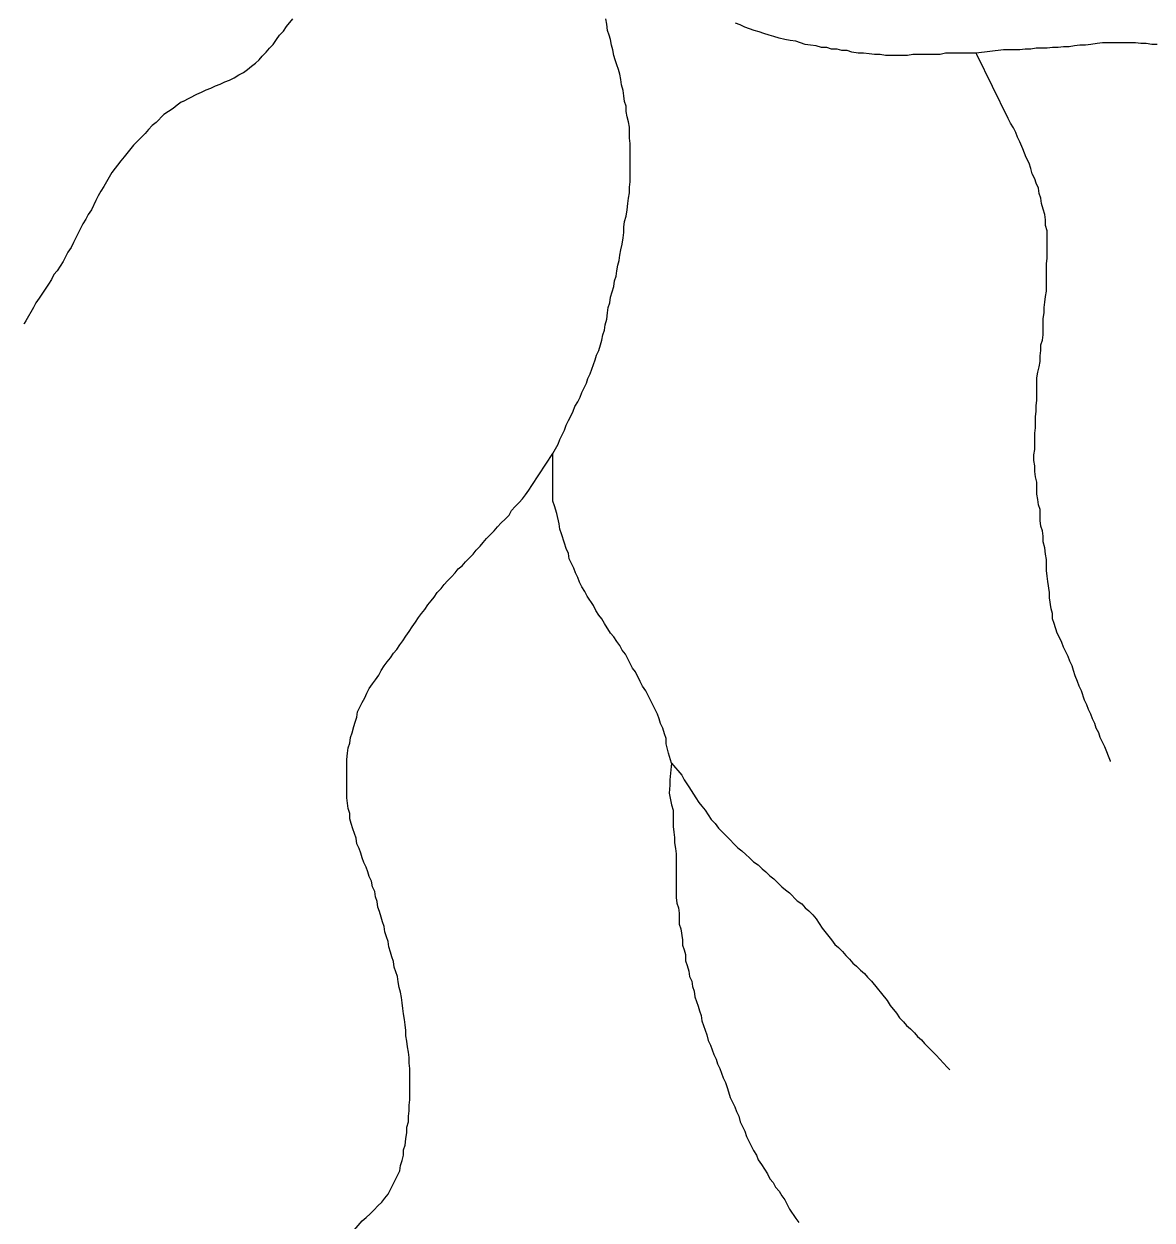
# Model space of a CAD drawing. Extents: x 652.3 to 678, y 7316.9 to 7344.9.
# Drawn here: x 661.153 to 662.302, y 7331.611 to 7332.83 of the extents above; entities that cross this region are included whole.
import ezdxf

# ---------------------------------------------------------------- set-up
doc = ezdxf.new("R2010")
doc.units = 0
doc.header["$LTSCALE"] = 0.032
doc.layers.add('7', color=7, linetype='Continuous', lineweight=25)

msp = doc.modelspace()

# ---------------------------------------------------------------- linework, layer by layer
at = {"layer": '7'}
for points in [[(661.3145, 7332.7512), (661.3288, 7332.7584), (661.3336, 7332.7607), (661.3383, 7332.7631), (661.3431, 7332.7647), (661.3479, 7332.7671), (661.3527, 7332.7687), (661.3574, 7332.7711), (661.3622, 7332.7727), (661.367, 7332.7751), (661.3718, 7332.7783), (661.3765, 7332.7806), (661.3805, 7332.7838), (661.3845, 7332.787), (661.3885, 7332.7902), (661.3924, 7332.7934), (661.3956, 7332.7973), (661.3996, 7332.8013), (661.4028, 7332.8053), (661.4068, 7332.8093), (661.4099, 7332.8141), (661.4131, 7332.8188), (661.4171, 7332.8228), (661.4203, 7332.8276), (661.4267, 7332.8355)], [(661.7704, 7332.6748), (661.7704, 7332.6804), (661.7704, 7332.686), (661.7704, 7332.6915), (661.7704, 7332.6971), (661.7704, 7332.7027), (661.7704, 7332.7082), (661.7696, 7332.7138), (661.7696, 7332.7194), (661.7696, 7332.7249), (661.7688, 7332.7305), (661.7672, 7332.7353), (661.7664, 7332.7409), (661.7664, 7332.7464), (661.7648, 7332.7512), (661.764, 7332.7568), (661.7632, 7332.7623), (661.7616, 7332.7679), (661.7608, 7332.7735), (661.76, 7332.779), (661.7585, 7332.7838), (661.7569, 7332.7886), (661.7553, 7332.7934), (661.7537, 7332.7981), (661.7529, 7332.8037), (661.7513, 7332.8085), (661.7505, 7332.8141), (661.7489, 7332.8188), (661.7473, 7332.8236), (661.7465, 7332.83), (661.7457, 7332.8355)], [(661.9065, 7332.8204), (661.9017, 7332.822), (661.8969, 7332.8236), (661.8921, 7332.8252), (661.8874, 7332.8268), (661.8826, 7332.8292), (661.8778, 7332.8308)], [(662.1229, 7332.8005), (662.1086, 7332.8005), (662.103, 7332.8005), (662.0974, 7332.8005), (662.0918, 7332.8005), (662.0863, 7332.7989), (662.0807, 7332.7989), (662.0751, 7332.7989), (662.0696, 7332.7989), (662.064, 7332.7989), (662.0584, 7332.7989), (662.0529, 7332.7981), (662.0473, 7332.7981), (662.0417, 7332.7981), (662.0362, 7332.7981), (662.0306, 7332.7981), (662.025, 7332.7989), (662.0194, 7332.7989), (662.0139, 7332.7997), (662.0083, 7332.8005), (662.0027, 7332.8005), (661.9964, 7332.8013), (661.9916, 7332.8029), (661.986, 7332.8029), (661.9812, 7332.8045), (661.9757, 7332.8045), (661.9709, 7332.8061), (661.9653, 7332.8061), (661.9598, 7332.8077), (661.9542, 7332.8085), (661.9486, 7332.8093), (661.9439, 7332.8109), (661.9391, 7332.8125), (661.9335, 7332.8133), (661.9279, 7332.8141), (661.9224, 7332.8157), (661.9168, 7332.8172), (661.912, 7332.8188), (661.9065, 7332.8204)], [(662.3075, 7332.8093), (662.3019, 7332.8093), (662.2963, 7332.8101), (662.2908, 7332.8101), (662.2852, 7332.8109), (662.2796, 7332.8109), (662.2741, 7332.8109), (662.2685, 7332.8109), (662.2629, 7332.8109), (662.2574, 7332.8109), (662.2518, 7332.8109), (662.2462, 7332.8101), (662.2398, 7332.8093), (662.2343, 7332.8085), (662.2287, 7332.8085), (662.2231, 7332.8077), (662.2176, 7332.8069), (662.212, 7332.8069), (662.2064, 7332.8061), (662.2009, 7332.8061), (662.1953, 7332.8053), (662.1897, 7332.8053), (662.1841, 7332.8053), (662.1786, 7332.8045), (662.173, 7332.8045), (662.1674, 7332.8037), (662.1619, 7332.8037), (662.1507, 7332.8037), (662.1229, 7332.8005)], [(662.2599, 7332.0785), (662.2597, 7332.0788), (662.2542, 7332.0932), (662.2518, 7332.0979), (662.2494, 7332.1027), (662.2478, 7332.1075), (662.2454, 7332.1123), (662.2438, 7332.117), (662.2414, 7332.1218), (662.2398, 7332.1266), (662.2375, 7332.1314), (662.2359, 7332.1361), (662.2335, 7332.1409), (662.2303, 7332.1505), (662.2279, 7332.1552), (662.2263, 7332.16), (662.2239, 7332.1656), (662.2223, 7332.1711), (662.2208, 7332.1759), (662.2184, 7332.1807), (662.2168, 7332.1855), (662.212, 7332.195), (662.2104, 7332.1998), (662.208, 7332.2046), (662.2056, 7332.2093), (662.2025, 7332.2189), (662.2009, 7332.2237), (662.2009, 7332.2292), (662.1993, 7332.234), (662.1977, 7332.2451), (662.1977, 7332.2507), (662.1961, 7332.2619), (662.1953, 7332.2674), (662.1945, 7332.273), (662.1945, 7332.2841), (662.1937, 7332.2897), (662.1929, 7332.2961), (662.1913, 7332.3024), (662.1913, 7332.308), (662.1905, 7332.3136), (662.1889, 7332.3183), (662.1881, 7332.3239), (662.1881, 7332.3351), (662.1865, 7332.3398), (662.1857, 7332.3454), (662.1849, 7332.351), (662.1849, 7332.3629), (662.1834, 7332.3685), (662.1826, 7332.374), (662.1826, 7332.3796), (662.1818, 7332.3852), (662.1818, 7332.3908), (662.1826, 7332.3963), (662.1826, 7332.413), (662.1834, 7332.4186), (662.1834, 7332.4297), (662.1841, 7332.4353), (662.1841, 7332.4409), (662.1849, 7332.4465), (662.1849, 7332.4695), (662.1857, 7332.4751), (662.1873, 7332.4807), (662.1881, 7332.4862), (662.1881, 7332.4918), (662.1889, 7332.4974), (662.1889, 7332.5029), (662.1905, 7332.5077), (662.1913, 7332.5133), (662.1913, 7332.53), (662.1921, 7332.5356), (662.1921, 7332.5411), (662.1929, 7332.5467), (662.1937, 7332.5523), (662.1945, 7332.5578), (662.1945, 7332.5857), (662.1953, 7332.5913), (662.1953, 7332.6191), (662.1937, 7332.6247), (662.1937, 7332.6303), (662.1929, 7332.6358), (662.1913, 7332.6414), (662.1897, 7332.647), (662.1889, 7332.6525), (662.1873, 7332.6573), (662.1865, 7332.6629), (662.1841, 7332.6677), (662.1826, 7332.6724), (662.1802, 7332.6772), (662.1786, 7332.6828), (662.177, 7332.6883), (662.1738, 7332.6939), (662.1706, 7332.7027), (662.1674, 7332.7098), (662.1651, 7332.7146), (662.1635, 7332.7194), (662.1611, 7332.7241), (662.1579, 7332.7289), (662.1555, 7332.7337), (662.1237, 7332.7989), (662.1229, 7332.8005)], [(661.3145, 7332.7512), (661.3129, 7332.7504), (661.3089, 7332.7472), (661.3049, 7332.744), (661.3001, 7332.7409), (661.2954, 7332.7377), (661.2874, 7332.7297), (661.2834, 7332.7265), (661.2795, 7332.7226), (661.2763, 7332.7186), (661.2643, 7332.7066), (661.2548, 7332.6947), (661.2516, 7332.6907), (661.2421, 7332.6788), (661.2381, 7332.6716), (661.2341, 7332.6645), (661.2309, 7332.6597), (661.2285, 7332.6549), (661.2261, 7332.6501), (661.2214, 7332.6406), (661.2182, 7332.6358), (661.2158, 7332.6311), (661.2126, 7332.6263), (661.2055, 7332.612), (661.2031, 7332.6072), (661.2007, 7332.6024), (661.1975, 7332.5976), (661.1951, 7332.5929), (661.1927, 7332.5881), (661.1864, 7332.5785), (661.1832, 7332.5746), (661.1808, 7332.5698), (661.1776, 7332.565), (661.1681, 7332.5507), (661.1649, 7332.5459), (661.1625, 7332.5411), (661.1545, 7332.5276), (661.1529, 7332.5249), (661.1527, 7332.5245)], [(661.6916, 7332.3923), (661.6972, 7332.4019), (661.6988, 7332.4067), (661.7012, 7332.4114), (661.7036, 7332.4162), (661.7051, 7332.421), (661.7075, 7332.4258), (661.7099, 7332.4305), (661.7123, 7332.4353), (661.7139, 7332.4401), (661.7171, 7332.4449), (661.7195, 7332.4496), (661.7211, 7332.4544), (661.7234, 7332.4592), (661.7258, 7332.464), (661.7274, 7332.4687), (661.7298, 7332.4735), (661.7314, 7332.4783), (661.733, 7332.4831), (661.7346, 7332.4878), (661.7362, 7332.4926), (661.7386, 7332.4974), (661.7402, 7332.5029), (661.7417, 7332.5077), (661.7425, 7332.5133), (661.7441, 7332.5181), (661.7449, 7332.5236), (661.7465, 7332.5292), (661.7473, 7332.5356), (661.7481, 7332.5411), (661.7497, 7332.5459), (661.7505, 7332.5515), (661.7521, 7332.5571), (661.7537, 7332.5626), (661.7545, 7332.5682), (661.7561, 7332.573), (661.7569, 7332.5785), (661.7577, 7332.5841), (661.7593, 7332.5889), (661.76, 7332.5944), (661.7608, 7332.6), (661.7624, 7332.6056), (661.7632, 7332.612), (661.764, 7332.6175), (661.764, 7332.6231), (661.7648, 7332.6287), (661.7664, 7332.6342), (661.7672, 7332.6406), (661.768, 7332.647), (661.7688, 7332.6525), (661.7696, 7332.6581), (661.7696, 7332.6637), (661.7704, 7332.6692), (661.7704, 7332.6748)], [(661.5142, 7332.1664), (661.5166, 7332.1711), (661.5197, 7332.1759), (661.5229, 7332.1799), (661.5261, 7332.1839), (661.5293, 7332.1886), (661.5325, 7332.1926), (661.5357, 7332.1974), (661.5388, 7332.2014), (661.542, 7332.2062), (661.5452, 7332.2109), (661.5484, 7332.2157), (661.5516, 7332.2205), (661.5548, 7332.2252), (661.5579, 7332.2292), (661.5611, 7332.2332), (661.5643, 7332.238), (661.5675, 7332.242), (661.5707, 7332.2459), (661.5739, 7332.2507), (661.5778, 7332.2547), (661.581, 7332.2587), (661.5842, 7332.2626), (661.5882, 7332.2666), (661.5922, 7332.2706), (661.5953, 7332.2746), (661.5993, 7332.2778), (661.6025, 7332.2817), (661.6065, 7332.2857), (661.6105, 7332.2897), (661.6136, 7332.2937), (661.6176, 7332.2977), (661.6208, 7332.3016), (661.624, 7332.3056), (661.628, 7332.3096), (661.6319, 7332.3136), (661.6351, 7332.3175), (661.6391, 7332.3215), (661.6431, 7332.3255), (661.6471, 7332.3295), (661.6494, 7332.3343), (661.6534, 7332.3382), (661.6574, 7332.3422), (661.6606, 7332.3462), (661.6638, 7332.3502), (661.667, 7332.3549), (661.6701, 7332.3597), (661.6916, 7332.3923)], [(661.8126, 7332.0765), (661.8094, 7332.0868), (661.807, 7332.0963), (661.807, 7332.1019), (661.8054, 7332.1067), (661.8038, 7332.1123), (661.8014, 7332.117), (661.7998, 7332.1218), (661.7982, 7332.1266), (661.7935, 7332.1361), (661.7911, 7332.1409), (661.7863, 7332.1505), (661.7831, 7332.1552), (661.7807, 7332.16), (661.776, 7332.1696), (661.7728, 7332.1735), (661.768, 7332.1831), (661.7656, 7332.1879), (661.7624, 7332.1918), (661.76, 7332.1966), (661.7569, 7332.2006), (661.7537, 7332.2054), (661.7505, 7332.2093), (661.7441, 7332.2189), (661.7417, 7332.2237), (661.7386, 7332.2276), (661.7354, 7332.2324), (661.733, 7332.2372), (661.7266, 7332.2467), (661.7242, 7332.2515), (661.7211, 7332.2563), (661.7187, 7332.2611), (661.7171, 7332.2658), (661.7147, 7332.2706), (661.7131, 7332.2754), (661.7083, 7332.2849), (661.7075, 7332.2905), (661.7051, 7332.2953), (661.7036, 7332.3008), (661.7004, 7332.3104), (661.6988, 7332.3152), (661.698, 7332.3207), (661.6956, 7332.3311), (661.6932, 7332.339), (661.6916, 7332.3438), (661.6916, 7332.3923)], [(661.5237, 7331.6372), (661.5261, 7331.642), (661.5285, 7331.6468), (661.5309, 7331.6516), (661.5333, 7331.6563), (661.5357, 7331.6611), (661.5365, 7331.6667), (661.5381, 7331.6715), (661.5396, 7331.677), (661.5396, 7331.6826), (661.5412, 7331.6874), (661.542, 7331.6937), (661.5428, 7331.7001), (661.5428, 7331.7057), (661.5444, 7331.7112), (661.5444, 7331.7168), (661.5452, 7331.7224), (661.5452, 7331.7279), (661.546, 7331.7335), (661.546, 7331.7391), (661.546, 7331.7447), (661.546, 7331.7502), (661.546, 7331.7558), (661.546, 7331.7653), (661.5452, 7331.7709), (661.5452, 7331.7765), (661.5444, 7331.7821), (661.5436, 7331.7876), (661.5428, 7331.7932), (661.542, 7331.7988), (661.542, 7331.8043), (661.5412, 7331.8099), (661.5404, 7331.8155), (661.5396, 7331.821), (661.5388, 7331.8266), (661.5381, 7331.8322), (661.5373, 7331.8377), (661.5365, 7331.8433), (661.5349, 7331.8481), (661.5341, 7331.8537), (661.5333, 7331.8592), (661.5317, 7331.864), (661.5301, 7331.8688), (661.5293, 7331.8744), (661.5277, 7331.8791), (661.5261, 7331.8839), (661.5245, 7331.8895), (661.5237, 7331.895), (661.5221, 7331.8998), (661.5205, 7331.9046), (661.5197, 7331.9102), (661.5182, 7331.9149), (661.5166, 7331.9197), (661.515, 7331.9253), (661.5134, 7331.93), (661.5126, 7331.9356), (661.511, 7331.9404), (661.5102, 7331.946), (661.5078, 7331.9507), (661.507, 7331.9563), (661.5046, 7331.9611), (661.503, 7331.9659), (661.5014, 7331.9706), (661.4991, 7331.9754), (661.4975, 7331.9802), (661.4959, 7331.985), (661.4943, 7331.9897), (661.4919, 7331.9945), (661.4911, 7332.0001), (661.4895, 7332.0048), (661.4879, 7332.0096), (661.4863, 7332.0152), (661.4847, 7332.02), (661.4847, 7332.0255), (661.4831, 7332.0303), (661.4824, 7332.0359), (661.4816, 7332.0414), (661.4816, 7332.047), (661.4816, 7332.0526), (661.4816, 7332.0582), (661.4816, 7332.0637), (661.4816, 7332.0693), (661.4816, 7332.0749), (661.4816, 7332.0804), (661.4824, 7332.0868), (661.4831, 7332.0924), (661.4847, 7332.0971), (661.4855, 7332.1027), (661.4871, 7332.1075), (661.4887, 7332.1139), (661.4903, 7332.1186), (661.4919, 7332.1234), (661.4927, 7332.129), (661.4951, 7332.1337), (661.4975, 7332.1385), (661.4999, 7332.1433), (661.5022, 7332.1481), (661.5046, 7332.1528), (661.5078, 7332.1576), (661.511, 7332.1616), (661.5142, 7332.1664)], [(661.8126, 7332.0765), (661.811, 7332.0597), (661.811, 7332.0542), (661.8102, 7332.0462), (661.8126, 7332.0343), (661.8142, 7332.0287), (661.8142, 7332.012), (661.815, 7332.0064), (661.8157, 7332.0009), (661.8157, 7331.9953), (661.8165, 7331.9897), (661.8173, 7331.9842), (661.8173, 7331.9396), (661.8181, 7331.934), (661.8197, 7331.9293), (661.8205, 7331.9237), (661.8205, 7331.9125), (661.8221, 7331.9078), (661.8237, 7331.8966), (661.8237, 7331.8911), (661.8253, 7331.8863), (661.8269, 7331.8815), (661.8269, 7331.8751), (661.8285, 7331.8704), (661.8301, 7331.8648)], [(661.8126, 7332.0765), (661.8229, 7332.0645), (661.8253, 7332.0597), (661.8301, 7332.0526), (661.8372, 7332.0414), (661.8404, 7332.0367), (661.8436, 7332.0327), (661.8468, 7332.0287), (661.85, 7332.0239), (661.8531, 7332.0192), (661.8571, 7332.0152), (661.8603, 7332.0104), (661.8722, 7331.9985), (661.8762, 7331.9945), (661.8802, 7331.9905), (661.8842, 7331.9873), (661.8882, 7331.9834), (661.8921, 7331.9802), (661.8961, 7331.9762), (661.9009, 7331.973), (661.9049, 7331.969), (661.9088, 7331.9659), (661.9128, 7331.9619), (661.9168, 7331.9587), (661.9248, 7331.9507), (661.9287, 7331.9476), (661.9327, 7331.9444), (661.9407, 7331.9364), (661.9454, 7331.9332), (661.9486, 7331.9293), (661.9526, 7331.9261), (661.9566, 7331.9221), (661.9598, 7331.9181), (661.9629, 7331.9133), (661.9661, 7331.9086), (661.9757, 7331.8966), (661.9789, 7331.8919), (661.9828, 7331.8887), (661.9868, 7331.8847), (661.99, 7331.8807), (661.994, 7331.8767), (661.9972, 7331.8728), (662.0011, 7331.8696), (662.0051, 7331.8656), (662.0091, 7331.8624), (662.0123, 7331.8584), (662.0163, 7331.8545), (662.0322, 7331.8346), (662.0354, 7331.8298), (662.0417, 7331.8218), (662.0449, 7331.8171), (662.0489, 7331.8131), (662.0521, 7331.8091), (662.056, 7331.8059), (662.06, 7331.8019), (662.0632, 7331.798), (662.0672, 7331.7948), (662.0704, 7331.7908), (662.0823, 7331.7789), (662.0934, 7331.7669), (662.0956, 7331.7646), (662.0962, 7331.764)], [(661.8301, 7331.8648), (661.8309, 7331.8592), (661.8333, 7331.8545), (661.834, 7331.8489), (661.8356, 7331.8441), (661.8364, 7331.8385), (661.8396, 7331.829), (661.8412, 7331.8242), (661.8428, 7331.8194), (661.8436, 7331.8139), (661.8484, 7331.7996), (661.85, 7331.794), (661.8523, 7331.7892), (661.8539, 7331.7844), (661.8555, 7331.7797), (661.8579, 7331.7749), (661.8595, 7331.7701), (661.8619, 7331.7653), (661.8635, 7331.7606), (661.8651, 7331.7558), (661.8675, 7331.751), (661.8691, 7331.7462), (661.8706, 7331.7415), (661.8722, 7331.7359), (661.8746, 7331.7311), (661.877, 7331.7264), (661.8786, 7331.7216), (661.881, 7331.7168), (661.8826, 7331.7112), (661.8874, 7331.7017), (661.8889, 7331.6961), (661.8913, 7331.6913), (661.8937, 7331.6866), (661.8961, 7331.6818), (661.8993, 7331.677), (661.9009, 7331.6722), (661.9041, 7331.6675), (661.9104, 7331.6579), (661.9128, 7331.6531), (661.916, 7331.6492), (661.9184, 7331.6444), (661.9224, 7331.6404), (661.9248, 7331.6356), (661.9279, 7331.6317), (661.9303, 7331.6269), (661.9327, 7331.6221), (661.9391, 7331.6126), (661.9423, 7331.6086)], [(661.4768, 7331.5863), (661.4975, 7331.6102), (661.5014, 7331.6134), (661.5054, 7331.6173), (661.5094, 7331.6213), (661.5134, 7331.6253), (661.5174, 7331.6293), (661.5205, 7331.6333), (661.5237, 7331.6372)]]:
    msp.add_lwpolyline(points, dxfattribs=at)

doc.saveas('drawing.dxf')
